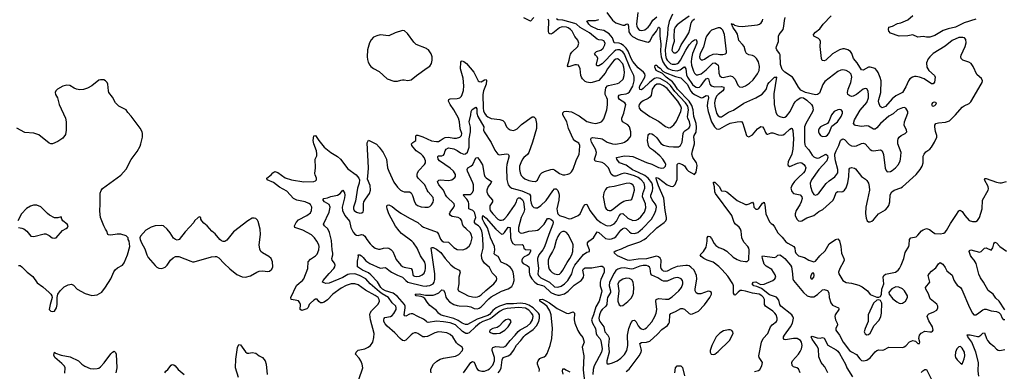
# Model space of a CAD drawing. Header units: inches. Extents: x 1771504 to 1971212, y 471788 to 643615.
# Tile 333 of 587: x 1835224 to 1846762, y 591908 to 596024. Entities that reach past the tile are written whole.
import ezdxf

# ---------------------------------------------------------------- set-up
doc = ezdxf.new("R2010")
doc.units = ezdxf.units.IN
doc.header["$MEASUREMENT"] = 0
doc.layers.add('B8539', color=7, linetype='Continuous')
doc.layers.add('B8549', color=7, linetype='Continuous')

msp = doc.modelspace()

# ---------------------------------------------------------------- linework, layer by layer
at = {"layer": 'B8539', "color": 5}
for points, elevation in [([(1840000, 595679), (1839990, 595686), (1839870, 595733), (1839841, 595761), (1839770, 595864), (1839734, 595894), (1839710, 595899), (1839625, 595870), (1839550, 595836), (1839450, 595845), (1839410, 595837), (1839370, 595818), (1839344, 595790), (1839325, 595755), (1839301, 595670), (1839297, 595590), (1839300, 595560), (1839308, 595528), (1839327, 595490), (1839338, 595478), (1839370, 595451), (1839437, 595417), (1839530, 595331), (1839610, 595303), (1839650, 595303), (1839690, 595317), (1839710, 595319), (1839730, 595320), (1839772, 595312), (1839810, 595320), (1839873, 595370), (1840000, 595461)], 520), ([(1835210, 593146), (1835230, 593145), (1835250, 593132), (1835310, 593070), (1835377, 593017), (1835430, 592943), (1835495, 592895), (1835571, 592830), (1835588, 592810), (1835601, 592790), (1835604, 592770), (1835580, 592690), (1835571, 592630), (1835587, 592610), (1835610, 592607), (1835630, 592611), (1835656, 592650), (1835661, 592690), (1835661, 592770), (1835672, 592810), (1835700, 592850), (1835745, 592895), (1835790, 592920), (1835830, 592927), (1835855, 592915), (1835896, 592870), (1835990, 592817), (1836070, 592795), (1836130, 592805), (1836185, 592835), (1836229, 592891), (1836290, 592990), (1836327, 593073), (1836344, 593096), (1836370, 593121), (1836430, 593151), (1836450, 593176), (1836487, 593270), (1836516, 593370), (1836505, 593430), (1836494, 593450), (1836494, 593470), (1836470, 593494), (1836410, 593515), (1836366, 593514), (1836290, 593503), (1836265, 593505), (1836258, 593510), (1836245, 593550), (1836230, 593570), (1836210, 593609), (1836170, 593710), (1836162, 593782), (1836168, 593870), (1836168, 593992), (1836177, 594023), (1836193, 594047), (1836410, 594205), (1836470, 594273), (1836532, 594388), (1836599, 594481), (1836635, 594545), (1836645, 594570), (1836662, 594650), (1836664, 594690), (1836660, 594710), (1836634, 594754), (1836530, 594893), (1836490, 594937), (1836470, 594970), (1836386, 595010), (1836345, 595050), (1836310, 595117), (1836269, 595170), (1836263, 595190), (1836256, 595270), (1836249, 595289), (1836230, 595309), (1836210, 595319), (1836190, 595322), (1836170, 595322), (1836150, 595315), (1836071, 595250), (1836018, 595222), (1835970, 595207), (1835930, 595203), (1835890, 595210), (1835861, 595221), (1835810, 595254), (1835777, 595257), (1835730, 595247), (1835668, 595210), (1835646, 595190), (1835639, 595170), (1835643, 595150), (1835667, 595110), (1835688, 595030), (1835762, 594870), (1835770, 594830), (1835770, 594730), (1835761, 594679), (1835730, 594637), (1835670, 594598), (1835610, 594569), (1835590, 594569), (1835570, 594579), (1835450, 594678), (1835390, 594696), (1835283, 594703), (1835190, 594756)], 520), ([(1839200, 591810), (1839245, 591950), (1839239, 591990), (1839222, 592030), (1839202, 592062), (1839159, 592110), (1839165, 592130), (1839190, 592154), (1839268, 592172), (1839309, 592191), (1839335, 592210), (1839361, 592250), (1839375, 592305), (1839376, 592350), (1839335, 592510), (1839328, 592572), (1839331, 592590), (1839345, 592615), (1839426, 592694), (1839441, 592730), (1839438, 592750), (1839423, 592770), (1839390, 592797), (1839278, 592858), (1839190, 592919), (1839150, 592931), (1839110, 592930), (1839050, 592912), (1838990, 592883), (1838895, 592810), (1838830, 592746), (1838790, 592719), (1838770, 592711), (1838750, 592711), (1838730, 592726), (1838710, 592752), (1838690, 592753), (1838670, 592742), (1838630, 592706), (1838618, 592690), (1838604, 592656), (1838590, 592641), (1838530, 592619), (1838512, 592630), (1838514, 592690), (1838508, 592710), (1838500, 592720), (1838491, 592731), (1838470, 592737), (1838410, 592747), (1838405, 592750), (1838400, 592770), (1838468, 592912), (1838499, 592941), (1838537, 592970), (1838553, 592990), (1838599, 593110), (1838605, 593190), (1838630, 593220), (1838690, 593258), (1838710, 593281), (1838728, 593330), (1838732, 593370), (1838728, 593390), (1838707, 593430), (1838680, 593470), (1838644, 593504), (1838542, 593562), (1838450, 593590), (1838446, 593610), (1838464, 593650), (1838490, 593681), (1838587, 593733), (1838630, 593763), (1838645, 593790), (1838646, 593830), (1838630, 593861), (1838613, 593873), (1838570, 593890), (1838470, 593912), (1838433, 593930), (1838355, 594015), (1838270, 594063), (1838198, 594118), (1838123, 594150), (1838120, 594170), (1838172, 594208), (1838190, 594233), (1838214, 594246), (1838250, 594237), (1838334, 594174), (1838409, 594149), (1838554, 594126), (1838670, 594129), (1838690, 594136), (1838702, 594150), (1838701, 594170), (1838686, 594206), (1838684, 594224), (1838691, 594290), (1838685, 594390), (1838704, 594430), (1838707, 594453), (1838701, 594490), (1838670, 594570), (1838662, 594610), (1838670, 594666), (1838690, 594670), (1838729, 594610), (1838792, 594532), (1838870, 594470), (1838950, 594424), (1838984, 594390), (1839070, 594278), (1839167, 594207), (1839198, 594170), (1839206, 594150), (1839203, 594110), (1839183, 594050), (1839159, 593901), (1839135, 593830), (1839135, 593810), (1839144, 593790), (1839170, 593770), (1839210, 593761), (1839235, 593765), (1839247, 593773), (1839252, 593790), (1839253, 593867), (1839258, 593890), (1839276, 593924), (1839325, 593990), (1839336, 594030), (1839330, 594084), (1839298, 594158), (1839309, 594231), (1839310, 594290), (1839296, 594584), (1839310, 594615), (1839405, 594565), (1839438, 594530), (1839482, 594470), (1839521, 594390), (1839535, 594290), (1839548, 594250), (1839610, 594124), (1839650, 594065), (1839688, 594028), (1839710, 594015), (1839730, 594010), (1839790, 594010), (1839810, 593998), (1839827, 593967), (1839852, 593890), (1839866, 593866), (1839885, 593850), (1839930, 593835), (1839970, 593828), (1840000, 593829)], 480), ([(1840000, 594028), (1839971, 594090), (1839892, 594170), (1839883, 594190), (1839881, 594210), (1839887, 594230), (1839903, 594257), (1839968, 594330), (1839979, 594350), (1839979, 594370), (1839963, 594410), (1839949, 594430), (1839930, 594448), (1839870, 594490), (1839820, 594550), (1839817, 594570), (1839830, 594586), (1839865, 594610), (1839865, 594655), (1839870, 594672), (1839890, 594672), (1839950, 594653), (1840000, 594630)], 480), ([(1840000, 592316), (1839970, 592310), (1839950, 592313), (1839890, 592352), (1839870, 592358), (1839850, 592357), (1839830, 592350), (1839810, 592334), (1839750, 592273), (1839730, 592264), (1839710, 592268), (1839682, 592290), (1839620, 592360), (1839530, 592435), (1839505, 592465), (1839493, 592490), (1839490, 592511), (1839494, 592526), (1839503, 592537), (1839570, 592550), (1839590, 592562), (1839610, 592583), (1839635, 592630), (1839637, 592650), (1839631, 592670), (1839588, 592708), (1839546, 592770), (1839470, 592816), (1839440, 592840), (1839332, 592932), (1839282, 592990), (1839205, 593030), (1839150, 593049), (1839090, 593046), (1839070, 593040), (1839010, 593007), (1838850, 592940), (1838810, 592935), (1838772, 592950), (1838780, 592970), (1838850, 593054), (1838906, 593110), (1838918, 593130), (1838920, 593150), (1838914, 593174), (1838887, 593210), (1838880, 593230), (1838895, 593270), (1838895, 593290), (1838884, 593330), (1838878, 593438), (1838854, 593534), (1838834, 593574), (1838796, 593610), (1838785, 593630), (1838850, 593771), (1838862, 593830), (1838850, 593860), (1838795, 593890), (1838780, 593910), (1838781, 593919), (1838788, 593930), (1838830, 593939), (1838870, 593956), (1838950, 593970), (1838978, 593990), (1839010, 594027), (1839030, 593999), (1839034, 593970), (1839030, 593939), (1839002, 593830), (1839008, 593792), (1839033, 593730), (1839087, 593667), (1839105, 593590), (1839130, 593538), (1839150, 593513), (1839170, 593501), (1839190, 593496), (1839230, 593508), (1839250, 593507), (1839270, 593490), (1839292, 593450), (1839330, 593399), (1839355, 593375), (1839391, 593351), (1839430, 593337), (1839450, 593337), (1839489, 593351), (1839530, 593354), (1839550, 593348), (1839574, 593334), (1839597, 593310), (1839637, 593217), (1839690, 593152), (1839710, 593135), (1839730, 593126), (1839810, 593110), (1839824, 593090), (1839830, 593043), (1839836, 593030), (1839850, 593021), (1839870, 593017), (1839910, 593023), (1839941, 593039), (1839962, 593058), (1839974, 593086), (1839978, 593110), (1839978, 593150), (1839970, 593187), (1839921, 593261), (1839882, 593350), (1839837, 593410), (1839819, 593430), (1839700, 593520), (1839670, 593552), (1839628, 593608), (1839549, 593750), (1839530, 593810), (1839526, 593834), (1839530, 593851), (1839550, 593855), (1839590, 593836), (1839637, 593797), (1839690, 593760), (1839790, 593700), (1839890, 593651), (1839933, 593610), (1839955, 593595), (1840000, 593578)], 460), ([(1835211, 593591), (1835250, 593584), (1835274, 593574), (1835308, 593548), (1835354, 593490), (1835390, 593487), (1835510, 593518), (1835530, 593518), (1835570, 593496), (1835605, 593470), (1835630, 593465), (1835650, 593471), (1835724, 593556), (1835770, 593578), (1835784, 593590), (1835792, 593610), (1835779, 593630), (1835729, 593670), (1835717, 593690), (1835710, 593718), (1835670, 593704), (1835630, 593704), (1835575, 593735), (1835550, 593754), (1835472, 593832), (1835426, 593854), (1835386, 593854), (1835350, 593842), (1835305, 593815), (1835246, 593750), (1835201, 593670)], 540), ([(1840000, 592485), (1839990, 592490), (1839957, 592517), (1839890, 592551), (1839830, 592579), (1839810, 592582), (1839790, 592576), (1839750, 592554), (1839737, 592557), (1839728, 592568), (1839740, 592650), (1839740, 592670), (1839735, 592690), (1839650, 592784), (1839601, 592821), (1839510, 592850), (1839476, 592870), (1839456, 592890), (1839416, 592956), (1839339, 593039), (1839310, 593059), (1839240, 593090), (1839182, 593130), (1839184, 593196), (1839193, 593253), (1839190, 593270), (1839210, 593272), (1839230, 593258), (1839250, 593242), (1839282, 593202), (1839328, 593168), (1839450, 593114), (1839510, 593123), (1839548, 593090), (1839581, 593070), (1839650, 593034), (1839710, 593010), (1839749, 592970), (1839773, 592953), (1839950, 592909), (1839990, 592905), (1840000, 592907)], 440), ([(1840000, 592718), (1839970, 592760), (1839950, 592775), (1839930, 592784), (1839869, 592790), (1839859, 592810), (1839906, 592814), (1839981, 592801), (1840000, 592801)], 420), ([(1837786, 591834), (1837754, 591950), (1837758, 592050), (1837775, 592185), (1837790, 592223), (1837810, 592217), (1837870, 592137), (1837890, 592122), (1837910, 592121), (1837950, 592129), (1837990, 592120), (1838030, 592090), (1838070, 592070), (1838100, 592030), (1838113, 591990), (1838125, 591870)], 480), ([(1835754, 591886), (1835757, 591950), (1835749, 591969), (1835719, 591999), (1835634, 592070), (1835625, 592095), (1835630, 592130), (1835642, 592122), (1835710, 592096), (1835817, 592077), (1835912, 592032), (1835952, 591992), (1835987, 591967), (1836050, 591941), (1836090, 591936), (1836130, 591940), (1836150, 591946), (1836170, 591959), (1836213, 592007), (1836290, 592113), (1836310, 592133), (1836330, 592142), (1836347, 592127), (1836353, 592110), (1836361, 591950), (1836351, 591890)], 480), ([(1836926, 591890), (1836938, 591910), (1836961, 591930), (1837000, 591980), (1837010, 591988), (1837030, 591983), (1837047, 591970), (1837079, 591930), (1837150, 591871)], 480)]:
    msp.add_lwpolyline(points, dxfattribs=dict(at, elevation=elevation))
at = {"layer": 'B8539', "color": 5, "elevation": 520}
msp.add_lwpolyline([(1837330, 593718), (1837314, 593710), (1837272, 593670), (1837265, 593650), (1837161, 593539), (1837091, 593450), (1837070, 593442), (1837050, 593449), (1837027, 593467), (1836986, 593530), (1836953, 593570), (1836910, 593609), (1836890, 593616), (1836810, 593612), (1836763, 593597), (1836701, 593559), (1836638, 593490), (1836631, 593470), (1836636, 593450), (1836651, 593410), (1836690, 593342), (1836713, 593270), (1836730, 593242), (1836810, 593146), (1836830, 593126), (1836854, 593114), (1836890, 593111), (1836930, 593127), (1836953, 593150), (1836992, 593208), (1837023, 593237), (1837050, 593251), (1837090, 593251), (1837230, 593197), (1837250, 593190), (1837270, 593190), (1837470, 593247), (1837513, 593253), (1837530, 593250), (1837556, 593236), (1837619, 593170), (1837687, 593107), (1837770, 593040), (1837830, 593012), (1837870, 593010), (1837930, 593024), (1838003, 593070), (1838030, 593080), (1838070, 593085), (1838130, 593078), (1838150, 593082), (1838177, 593103), (1838191, 593130), (1838188, 593190), (1838169, 593229), (1838143, 593250), (1838070, 593293), (1838051, 593311), (1838038, 593338), (1838031, 593390), (1838047, 593510), (1838042, 593570), (1838020, 593660), (1838010, 593678), (1837990, 593697), (1837970, 593702), (1837950, 593699), (1837899, 593670), (1837730, 593541), (1837650, 593442), (1837629, 593429), (1837610, 593427), (1837590, 593435), (1837570, 593449), (1837516, 593516), (1837477, 593550), (1837421, 593610), (1837381, 593641), (1837358, 593670), (1837348, 593690), (1837346, 593710)], close=True, dxfattribs=at)
at = {"layer": 'B8549', "color": 5}
for points, elevation in [([(1842104, 596110), (1842170, 596019), (1842210, 595986), (1842290, 595959), (1842310, 595960), (1842330, 595971), (1842350, 595974), (1842358, 595950), (1842364, 595884), (1842383, 595850), (1842406, 595826), (1842470, 595791), (1842570, 595764), (1842590, 595763), (1842610, 595773), (1842638, 595830), (1842686, 595890), (1842710, 595935), (1842715, 595935), (1842724, 595924), (1842726, 595834), (1842737, 595737), (1842732, 595650), (1842740, 595590), (1842759, 595530), (1842787, 595487), (1842810, 595462), (1842830, 595448), (1842870, 595434), (1842930, 595426), (1842963, 595437), (1843010, 595474), (1843013, 595473), (1843030, 595448), (1843039, 595379), (1843048, 595350), (1843110, 595265), (1843130, 595245), (1843150, 595233), (1843170, 595230), (1843190, 595236), (1843210, 595254), (1843250, 595310), (1843270, 595330), (1843290, 595338), (1843296, 595330), (1843311, 595271), (1843329, 595249), (1843370, 595239), (1843450, 595242), (1843475, 595235), (1843475, 595210), (1843463, 595190), (1843410, 595149), (1843390, 595128), (1843374, 595090), (1843365, 595050), (1843370, 595010), (1843391, 594931), (1843410, 594898), (1843430, 594886), (1843450, 594887), (1843530, 594941), (1843590, 594964), (1843710, 595047), (1843850, 595111), (1843926, 595154), (1843973, 595207), (1843992, 595268), (1844007, 595290), (1844071, 595351), (1844089, 595351), (1844090, 595354), (1844091, 595351), (1844063, 595157), (1844066, 595030), (1844083, 594943), (1844095, 594915), (1844110, 594901), (1844130, 594889), (1844170, 594879), (1844190, 594882), (1844210, 594894), (1844253, 594950), (1844290, 595030), (1844310, 595062), (1844330, 595083), (1844370, 595109), (1844390, 595115), (1844410, 595109), (1844450, 595081), (1844502, 595030), (1844514, 595010), (1844521, 594970), (1844515, 594945), (1844435, 594810), (1844419, 594770), (1844419, 594590), (1844424, 594564), (1844430, 594549), (1844470, 594500), (1844510, 594440), (1844530, 594419), (1844546, 594410), (1844570, 594404), (1844592, 594408), (1844670, 594450), (1844690, 594436), (1844696, 594410), (1844682, 594370), (1844590, 594272), (1844504, 594150), (1844494, 594130), (1844489, 594110), (1844492, 594070), (1844510, 594010), (1844530, 593979), (1844550, 593970), (1844570, 593976), (1844590, 593992), (1844673, 594107), (1844710, 594139), (1844776, 594184), (1844810, 594230), (1844812, 594270), (1844784, 594370), (1844777, 594430), (1844778, 594450), (1844792, 594488), (1844823, 594550), (1844844, 594610), (1844850, 594619), (1844870, 594628), (1844890, 594620), (1844943, 594563), (1844970, 594546), (1845010, 594542), (1845032, 594548), (1845090, 594576), (1845110, 594578), (1845130, 594569), (1845190, 594505), (1845210, 594492), (1845230, 594489), (1845310, 594499), (1845330, 594490), (1845346, 594446), (1845367, 594287), (1845377, 594257), (1845390, 594242), (1845427, 594247), (1845450, 594260), (1845488, 594290), (1845522, 594330), (1845542, 594370), (1845547, 594390), (1845552, 594468), (1845515, 594570), (1845513, 594610), (1845518, 594630), (1845530, 594650), (1845552, 594668), (1845602, 594690), (1845619, 594710), (1845615, 594730), (1845588, 594790), (1845592, 594830), (1845630, 594930), (1845630, 594950), (1845610, 594989), (1845590, 594995), (1845570, 594992), (1845510, 594967), (1845458, 594922), (1845410, 594894), (1845310, 594810), (1845270, 594759), (1845250, 594744), (1845230, 594742), (1845170, 594778), (1845150, 594781), (1845090, 594774), (1845024, 594784), (1845010, 594790), (1844995, 594810), (1845005, 594850), (1845075, 594965), (1845150, 595055), (1845170, 595110), (1845170, 595150), (1845165, 595185), (1845155, 595210), (1845150, 595215), (1845130, 595219), (1845110, 595211), (1845032, 595148), (1844991, 595129), (1844970, 595126), (1844951, 595131), (1844930, 595150), (1844925, 595170), (1844931, 595210), (1844964, 595290), (1844977, 595350), (1844967, 595387), (1844946, 595410), (1844910, 595429), (1844870, 595437), (1844846, 595434), (1844810, 595416), (1844661, 595299), (1844635, 595265), (1844595, 595165), (1844573, 595147), (1844550, 595143), (1844432, 595172), (1844379, 595199), (1844350, 595233), (1844309, 595309), (1844280, 595350), (1844189, 595410), (1844161, 595441), (1844141, 595501), (1844134, 595614), (1844129, 595630), (1844095, 595670), (1844090, 595690), (1844093, 595710), (1844116, 595770), (1844116, 595830), (1844123, 595850), (1844171, 595910), (1844180, 595950), (1844185, 596015), (1844195, 596050)], 440), ([(1842468, 596108), (1842453, 595973), (1842456, 595950), (1842463, 595930), (1842478, 595910), (1842490, 595901), (1842516, 595896), (1842550, 595904), (1842590, 595935), (1842610, 595959), (1842643, 596017), (1842690, 596056)], 460), ([(1842873, 596090), (1842836, 596004), (1842820, 595930), (1842814, 595850), (1842787, 595670), (1842790, 595610), (1842801, 595570), (1842812, 595550), (1842850, 595512), (1842870, 595504), (1842910, 595502), (1842932, 595510), (1842950, 595524), (1842968, 595552), (1843030, 595669), (1843070, 595729), (1843110, 595773), (1843130, 595789), (1843150, 595794), (1843160, 595770), (1843159, 595750), (1843110, 595630), (1843096, 595570), (1843093, 595530), (1843098, 595490), (1843120, 595420), (1843130, 595398), (1843150, 595380), (1843170, 595377), (1843210, 595392), (1843270, 595438), (1843346, 595514), (1843370, 595519), (1843390, 595509), (1843408, 595490), (1843413, 595470), (1843418, 595398), (1843430, 595368), (1843450, 595351), (1843469, 595349), (1843550, 595365), (1843578, 595358), (1843609, 595329), (1843638, 595258), (1843658, 595238), (1843690, 595235), (1843730, 595250), (1843778, 595282), (1843819, 595321), (1843871, 595390), (1843890, 595430), (1843895, 595475), (1843883, 595530), (1843860, 595570), (1843834, 595594), (1843810, 595605), (1843770, 595613), (1843743, 595630), (1843731, 595651), (1843712, 595712), (1843695, 595735), (1843650, 595781), (1843635, 595855), (1843613, 595893), (1843586, 595930), (1843566, 595974), (1843570, 595979), (1843573, 595973), (1843590, 595970), (1843601, 595961), (1843648, 595948), (1843690, 595944), (1843870, 595965), (1843892, 595970), (1843914, 595986), (1843930, 596010), (1843934, 596030)], 460), ([(1840000, 593578), (1840115, 593535), (1840133, 593513), (1840154, 593454), (1840170, 593435), (1840190, 593424), (1840250, 593418), (1840310, 593358), (1840330, 593344), (1840350, 593335), (1840410, 593330), (1840430, 593333), (1840456, 593344), (1840490, 593372), (1840511, 593409), (1840525, 593470), (1840515, 593510), (1840505, 593530), (1840454, 593574), (1840425, 593605), (1840414, 593630), (1840404, 593670), (1840391, 593691), (1840361, 593710), (1840290, 593722), (1840271, 593731), (1840262, 593750), (1840268, 593770), (1840313, 593830), (1840320, 593850), (1840317, 593870), (1840230, 593950), (1840214, 593974), (1840190, 594030), (1840134, 594090), (1840123, 594117), (1840121, 594130), (1840134, 594146), (1840151, 594149), (1840250, 594141), (1840289, 594151), (1840322, 594178), (1840330, 594190), (1840330, 594210), (1840309, 594250), (1840270, 594287), (1840142, 594370), (1840129, 594390), (1840122, 594418), (1840129, 594431), (1840170, 594432), (1840190, 594437), (1840200, 594450), (1840211, 594490), (1840223, 594510), (1840250, 594523), (1840312, 594512), (1840351, 594491), (1840390, 594464), (1840427, 594450), (1840450, 594454), (1840470, 594474), (1840490, 594530), (1840492, 594630), (1840507, 594710), (1840506, 594766), (1840493, 594830), (1840511, 594910), (1840513, 594950), (1840527, 594973), (1840570, 595002), (1840580, 594980), (1840581, 594930), (1840593, 594890), (1840664, 594770), (1840661, 594730), (1840666, 594710), (1840747, 594587), (1840790, 594498), (1840827, 594450), (1840842, 594442), (1840930, 594453), (1840949, 594449), (1840956, 594436), (1840959, 594430), (1840931, 594329), (1840927, 594290), (1840932, 594152), (1840949, 594089), (1840966, 594066), (1840990, 594050), (1841110, 594021), (1841200, 593980), (1841210, 593964), (1841210, 593910), (1841218, 593878), (1841230, 593846), (1841250, 593826), (1841270, 593820), (1841290, 593823), (1841330, 593848), (1841392, 593908), (1841470, 594021), (1841490, 594043), (1841510, 594045), (1841530, 594025), (1841543, 593990), (1841544, 593970), (1841542, 593910), (1841519, 593810), (1841525, 593765), (1841532, 593750), (1841550, 593733), (1841614, 593714), (1841650, 593696), (1841670, 593693), (1841690, 593696), (1841770, 593733), (1841790, 593751), (1841830, 593839), (1841850, 593862), (1841870, 593864), (1841906, 593790), (1841983, 593690), (1842036, 593650), (1842090, 593617), (1842110, 593609), (1842150, 593613), (1842190, 593636), (1842216, 593664), (1842250, 593727), (1842270, 593752), (1842290, 593756), (1842350, 593702), (1842410, 593675), (1842450, 593678), (1842470, 593688), (1842503, 593717), (1842544, 593770), (1842560, 593820), (1842557, 593870), (1842523, 593950), (1842527, 593990), (1842548, 594050), (1842550, 594070), (1842540, 594110), (1842506, 594150), (1842470, 594178), (1842430, 594197), (1842350, 594220), (1842310, 594227), (1842280, 594220), (1842210, 594192), (1842190, 594191), (1842177, 594197), (1842157, 594217), (1842123, 594290), (1842078, 594338), (1842050, 594353), (1841966, 594366), (1841960, 594390), (1841981, 594450), (1841982, 594470), (1841970, 594510), (1841924, 594590), (1841917, 594623), (1841922, 594638), (1841936, 594644), (1842030, 594635), (1842050, 594628), (1842110, 594590), (1842170, 594570), (1842210, 594567), (1842290, 594581), (1842310, 594590), (1842350, 594616), (1842377, 594650), (1842384, 594670), (1842385, 594710), (1842369, 594770), (1842350, 594795), (1842289, 594829), (1842279, 594850), (1842280, 594870), (1842303, 594930), (1842326, 595030), (1842315, 595050), (1842254, 595090), (1842241, 595110), (1842240, 595130), (1842250, 595142), (1842271, 595149), (1842330, 595157), (1842350, 595164), (1842370, 595181), (1842410, 595245), (1842424, 595310), (1842424, 595350), (1842419, 595370), (1842377, 595457), (1842310, 595622), (1842290, 595647), (1842253, 595670), (1842230, 595673), (1842210, 595667), (1842190, 595653), (1842050, 595507), (1842010, 595483), (1841990, 595485), (1841985, 595490), (1841985, 595505), (1841998, 595570), (1841991, 595591), (1841971, 595610), (1841960, 595630), (1841984, 595650), (1842033, 595667), (1842063, 595690), (1842082, 595730), (1842083, 595750), (1842070, 595776), (1842050, 595785), (1842010, 595789), (1841990, 595796), (1841900, 595870), (1841793, 595933), (1841750, 595970), (1841730, 595981), (1841590, 596019), (1841530, 596023), (1841515, 596035)], 460), ([(1840000, 594630), (1840050, 594607), (1840110, 594598), (1840130, 594600), (1840150, 594609), (1840185, 594635), (1840210, 594644), (1840250, 594647), (1840310, 594637), (1840341, 594639), (1840382, 594650), (1840401, 594670), (1840404, 594690), (1840386, 594746), (1840377, 594830), (1840366, 594870), (1840313, 594970), (1840268, 595030), (1840250, 595070), (1840252, 595090), (1840270, 595098), (1840350, 595101), (1840383, 595110), (1840402, 595130), (1840411, 595149), (1840424, 595196), (1840430, 595250), (1840421, 595341), (1840391, 595450), (1840394, 595526), (1840401, 595539), (1840410, 595543), (1840430, 595535), (1840461, 595510), (1840544, 595410), (1840596, 595310), (1840610, 595300), (1840630, 595298), (1840653, 595307), (1840670, 595320), (1840690, 595323), (1840694, 595314), (1840692, 595270), (1840660, 595190), (1840651, 595150), (1840654, 594990), (1840659, 594959), (1840671, 594931), (1840690, 594904), (1840710, 594886), (1840750, 594866), (1840850, 594856), (1840884, 594844), (1840905, 594825), (1840930, 594770), (1840949, 594749), (1840970, 594735), (1841010, 594728), (1841030, 594733), (1841053, 594747), (1841104, 594796), (1841230, 594888), (1841250, 594887), (1841268, 594868), (1841279, 594810), (1841280, 594750), (1841233, 594590), (1841189, 594471), (1841173, 594447), (1841133, 594410), (1841118, 594390), (1841097, 594350), (1841082, 594310), (1841081, 594270), (1841089, 594230), (1841102, 594202), (1841119, 594179), (1841142, 594162), (1841190, 594143), (1841230, 594132), (1841270, 594128), (1841293, 594147), (1841324, 594210), (1841342, 594230), (1841373, 594247), (1841450, 594272), (1841470, 594274), (1841490, 594268), (1841550, 594225), (1841590, 594208), (1841613, 594207), (1841646, 594214), (1841670, 594224), (1841690, 594242), (1841710, 594276), (1841744, 594376), (1841779, 594450), (1841786, 594490), (1841789, 594550), (1841777, 594577), (1841730, 594607), (1841711, 594631), (1841654, 594750), (1841634, 594830), (1841590, 594910), (1841587, 594933), (1841604, 594950), (1841626, 594954), (1841690, 594945), (1841780, 594900), (1841870, 594833), (1841930, 594815), (1841970, 594809), (1841990, 594812), (1842030, 594824), (1842046, 594834), (1842070, 594864), (1842082, 594898), (1842103, 594970), (1842111, 595029), (1842111, 595091), (1842106, 595110), (1842086, 595150), (1842083, 595170), (1842092, 595228), (1842112, 595248), (1842125, 595255), (1842230, 595276), (1842250, 595286), (1842294, 595326), (1842309, 595370), (1842311, 595409), (1842302, 595470), (1842290, 595507), (1842250, 595554), (1842230, 595565), (1842210, 595563), (1842190, 595550), (1842170, 595528), (1842113, 595450), (1842083, 595397), (1842010, 595312), (1841932, 595288), (1841910, 595285), (1841871, 595291), (1841850, 595302), (1841820, 595330), (1841807, 595350), (1841800, 595370), (1841792, 595450), (1841771, 595491), (1841750, 595497), (1841730, 595496), (1841670, 595475), (1841652, 595472), (1841644, 595484), (1841664, 595550), (1841669, 595590), (1841679, 595621), (1841695, 595645), (1841764, 595710), (1841775, 595750), (1841765, 595785), (1841730, 595828), (1841697, 595890), (1841680, 595910), (1841650, 595929), (1841630, 595935), (1841590, 595939), (1841570, 595936), (1841550, 595929), (1841470, 595866), (1841450, 595855), (1841437, 595857), (1841426, 595866), (1841419, 595890), (1841423, 596010), (1841416, 596030)], 480), ([(1840000, 592907), (1840030, 592914), (1840068, 592932), (1840080, 592950), (1840090, 592984), (1840090, 593050), (1840044, 593350), (1840050, 593359), (1840070, 593357), (1840110, 593337), (1840160, 593300), (1840210, 593230), (1840276, 593156), (1840319, 593119), (1840372, 593092), (1840381, 593081), (1840386, 593070), (1840369, 593010), (1840369, 592930), (1840359, 592870), (1840368, 592848), (1840430, 592819), (1840478, 592790), (1840530, 592778), (1840570, 592775), (1840590, 592779), (1840610, 592787), (1840630, 592803), (1840686, 592854), (1840779, 592930), (1840810, 592970), (1840816, 592990), (1840810, 593010), (1840762, 593062), (1840730, 593123), (1840670, 593175), (1840648, 593208), (1840641, 593230), (1840637, 593270), (1840654, 593350), (1840657, 593390), (1840648, 593510), (1840641, 593550), (1840621, 593590), (1840601, 593610), (1840569, 593630), (1840552, 593650), (1840554, 593670), (1840568, 593710), (1840558, 593758), (1840550, 593775), (1840533, 593790), (1840487, 593810), (1840489, 593870), (1840483, 593890), (1840462, 593922), (1840419, 593970), (1840430, 593978), (1840503, 593977), (1840516, 593984), (1840530, 594000), (1840540, 594030), (1840541, 594090), (1840534, 594114), (1840470, 594250), (1840468, 594272), (1840475, 594290), (1840512, 594308), (1840533, 594327), (1840570, 594405), (1840590, 594410), (1840610, 594387), (1840646, 594326), (1840666, 594210), (1840674, 594190), (1840690, 594171), (1840754, 594130), (1840746, 594110), (1840713, 594070), (1840698, 594030), (1840697, 594010), (1840714, 593970), (1840764, 593910), (1840763, 593890), (1840735, 593845), (1840733, 593810), (1840739, 593790), (1840767, 593750), (1840828, 593690), (1840850, 593678), (1840870, 593676), (1840890, 593682), (1840910, 593696), (1840941, 593730), (1841024, 593850), (1841044, 593890), (1841055, 593925), (1841070, 593937), (1841090, 593938), (1841116, 593916), (1841129, 593890), (1841139, 593801), (1841132, 593770), (1841100, 593710), (1841069, 593590), (1841070, 593550), (1841089, 593529), (1841110, 593525), (1841127, 593527), (1841190, 593548), (1841270, 593555), (1841290, 593561), (1841310, 593572), (1841371, 593630), (1841410, 593695), (1841430, 593697), (1841450, 593688), (1841471, 593670), (1841477, 593650), (1841472, 593630), (1841423, 593510), (1841374, 593366), (1841353, 593330), (1841307, 593270), (1841292, 593230), (1841290, 593210), (1841304, 593110), (1841296, 593050), (1841305, 593030), (1841330, 593004), (1841431, 592951), (1841490, 592898), (1841530, 592891), (1841570, 592904), (1841608, 592932), (1841648, 592972), (1841696, 593050), (1841709, 593110), (1841730, 593150), (1841830, 593275), (1841870, 593302), (1841902, 593310), (1841901, 593330), (1841879, 593390), (1841879, 593410), (1841893, 593430), (1841948, 593472), (1841990, 593540), (1842010, 593534), (1842090, 593463), (1842130, 593455), (1842160, 593460), (1842190, 593469), (1842210, 593484), (1842270, 593560), (1842290, 593579), (1842310, 593586), (1842330, 593579), (1842370, 593539), (1842390, 593526), (1842430, 593523), (1842466, 593534), (1842522, 593578), (1842629, 593690), (1842664, 593750), (1842678, 593790), (1842685, 593830), (1842681, 593850), (1842671, 593870), (1842636, 593916), (1842619, 593950), (1842620, 593970), (1842639, 594021), (1842644, 594050), (1842640, 594090), (1842630, 594115), (1842590, 594167), (1842550, 594201), (1842477, 594237), (1842405, 594265), (1842330, 594320), (1842254, 594350), (1842220, 594390), (1842219, 594410), (1842310, 594429), (1842370, 594428), (1842410, 594422), (1842570, 594353), (1842630, 594334), (1842710, 594295), (1842750, 594286), (1842772, 594290), (1842792, 594308), (1842794, 594330), (1842788, 594350), (1842762, 594390), (1842724, 594430), (1842650, 594493), (1842616, 594516), (1842601, 594530), (1842591, 594550), (1842581, 594610), (1842587, 594673), (1842595, 594685), (1842610, 594692), (1842630, 594688), (1842650, 594677), (1842690, 594641), (1842736, 594576), (1842770, 594556), (1842830, 594540), (1842886, 594534), (1842943, 594537), (1842968, 594550), (1842989, 594591), (1842999, 594690), (1843005, 594710), (1843017, 594723), (1843066, 594754), (1843077, 594770), (1843082, 594790), (1843075, 594830), (1843052, 594870), (1843048, 594888), (1843061, 594970), (1843054, 595010), (1843028, 595050), (1842902, 595182), (1842850, 595255), (1842810, 595287), (1842730, 595336), (1842690, 595343), (1842664, 595336), (1842607, 595293), (1842530, 595217), (1842510, 595203), (1842490, 595208), (1842488, 595230), (1842493, 595250), (1842548, 595350), (1842553, 595370), (1842549, 595390), (1842533, 595410), (1842470, 595461), (1842410, 595536), (1842389, 595570), (1842355, 595655), (1842331, 595691), (1842301, 595721), (1842270, 595742), (1842250, 595749), (1842190, 595754), (1842170, 595810), (1842130, 595858), (1842070, 595898), (1841997, 595910), (1841916, 595950), (1841893, 595970), (1841870, 596010), (1841885, 596015), (1841970, 596014), (1842010, 596028)], 440), ([(1841249, 596051), (1841210, 596008), (1841130, 596045)], 480), ([(1842330, 591907), (1842366, 591934), (1842483, 592090), (1842506, 592130), (1842510, 592150), (1842507, 592170), (1842490, 592233), (1842510, 592244), (1842570, 592247), (1842610, 592262), (1842698, 592342), (1842750, 592397), (1842815, 592445), (1842832, 592468), (1842837, 592483), (1842844, 592570), (1842854, 592586), (1842910, 592609), (1842970, 592643), (1842990, 592645), (1843015, 592635), (1843070, 592584), (1843090, 592578), (1843110, 592581), (1843177, 592610), (1843250, 592686), (1843312, 592770), (1843330, 592810), (1843330, 592830), (1843310, 592844), (1843290, 592845), (1843206, 592814), (1843170, 592813), (1843150, 592826), (1843140, 592850), (1843139, 592870), (1843159, 592990), (1843156, 593030), (1843127, 593090), (1843090, 593128), (1843070, 593141), (1843050, 593148), (1843030, 593148), (1842930, 593134), (1842870, 593113), (1842810, 593080), (1842790, 593076), (1842770, 593081), (1842755, 593090), (1842740, 593110), (1842737, 593130), (1842740, 593210), (1842730, 593234), (1842709, 593249), (1842690, 593254), (1842672, 593252), (1842570, 593226), (1842470, 593222), (1842370, 593205), (1842345, 593210), (1842230, 593261), (1842196, 593290), (1842192, 593308), (1842210, 593320), (1842277, 593343), (1842350, 593376), (1842490, 593422), (1842543, 593450), (1842570, 593471), (1842690, 593588), (1842776, 593650), (1842795, 593670), (1842803, 593690), (1842804, 593710), (1842787, 593790), (1842773, 593933), (1842710, 594080), (1842685, 594150), (1842681, 594170), (1842684, 594176), (1842710, 594167), (1842810, 594090), (1842850, 594075), (1842870, 594071), (1842886, 594074), (1842907, 594093), (1842927, 594153), (1842930, 594330), (1842940, 594340), (1842950, 594343), (1842990, 594330), (1843013, 594313), (1843042, 594270), (1843063, 594250), (1843130, 594211), (1843150, 594241), (1843161, 594290), (1843162, 594318), (1843154, 594350), (1843111, 594411), (1843100, 594450), (1843107, 594490), (1843133, 594570), (1843133, 594590), (1843122, 594650), (1843128, 594670), (1843151, 594709), (1843155, 594765), (1843150, 594810), (1843125, 594890), (1843115, 594970), (1843099, 595019), (1843069, 595069), (1842931, 595210), (1842901, 595261), (1842875, 595295), (1842801, 595350), (1842756, 595396), (1842683, 595430), (1842666, 595470), (1842670, 595490), (1842690, 595490), (1842698, 595478), (1842730, 595458), (1842762, 595422), (1842787, 595407), (1842910, 595359), (1842970, 595342), (1843046, 595270), (1843088, 595188), (1843106, 595166), (1843130, 595148), (1843210, 595111), (1843230, 595113), (1843270, 595136), (1843293, 595133), (1843295, 595110), (1843284, 595056), (1843280, 595010), (1843290, 594950), (1843331, 594830), (1843365, 594770), (1843390, 594748), (1843410, 594743), (1843430, 594747), (1843510, 594795), (1843550, 594812), (1843630, 594830), (1843673, 594833), (1843688, 594828), (1843699, 594810), (1843708, 594770), (1843743, 594670), (1843750, 594659), (1843770, 594653), (1843810, 594678), (1843870, 594746), (1843910, 594772), (1843930, 594770), (1843945, 594750), (1843962, 594702), (1843970, 594691), (1843984, 594684), (1843990, 594683), (1844030, 594699), (1844050, 594701), (1844117, 594677), (1844150, 594673), (1844170, 594677), (1844190, 594688), (1844250, 594741), (1844270, 594754), (1844275, 594750), (1844285, 594725), (1844293, 594630), (1844285, 594510), (1844272, 594448), (1844230, 594361), (1844226, 594330), (1844230, 594316), (1844250, 594306), (1844337, 594343), (1844370, 594352), (1844390, 594347), (1844414, 594330), (1844429, 594310), (1844435, 594290), (1844425, 594250), (1844410, 594230), (1844346, 594174), (1844304, 594130), (1844275, 594090), (1844261, 594050), (1844271, 594011), (1844290, 593990), (1844370, 593975), (1844389, 593949), (1844392, 593930), (1844383, 593890), (1844365, 593855), (1844322, 593790), (1844310, 593750), (1844312, 593730), (1844330, 593687), (1844350, 593669), (1844370, 593664), (1844390, 593670), (1844450, 593705), (1844530, 593732), (1844590, 593777), (1844637, 593803), (1844753, 593907), (1844767, 593933), (1844790, 594000), (1844810, 594014), (1844850, 594010), (1844870, 594014), (1844890, 594028), (1844910, 594057), (1844930, 594113), (1844942, 594190), (1844946, 594274), (1844953, 594287), (1844970, 594292), (1845005, 594285), (1845017, 594277), (1845088, 594188), (1845136, 594156), (1845150, 594143), (1845170, 594110), (1845179, 594070), (1845181, 594030), (1845160, 593920), (1845138, 593830), (1845136, 593756), (1845142, 593702), (1845156, 593670), (1845170, 593659), (1845190, 593657), (1845210, 593664), (1845230, 593680), (1845287, 593753), (1845370, 593800), (1845395, 593825), (1845408, 593850), (1845419, 593890), (1845426, 593974), (1845446, 594010), (1845473, 594030), (1845550, 594055), (1845570, 594066), (1845730, 594210), (1845776, 594270), (1845798, 594310), (1845811, 594350), (1845813, 594427), (1845822, 594450), (1845843, 594477), (1845890, 594510), (1845909, 594531), (1845944, 594590), (1845970, 594650), (1845972, 594670), (1845957, 594717), (1845948, 594770), (1845950, 594790), (1845961, 594810), (1845990, 594818), (1846075, 594825), (1846119, 594841), (1846190, 594910), (1846270, 595002), (1846290, 595017), (1846350, 595043), (1846370, 595064), (1846493, 595270), (1846504, 595290), (1846507, 595310), (1846497, 595337), (1846470, 595354), (1846442, 595382), (1846398, 595478), (1846373, 595510), (1846346, 595526), (1846275, 595550), (1846257, 595570), (1846254, 595590), (1846258, 595610), (1846303, 595710), (1846315, 595755), (1846312, 595792), (1846296, 595810), (1846276, 595816), (1846230, 595815), (1846150, 595780), (1846070, 595713), (1845930, 595630), (1845888, 595590), (1845870, 595565), (1845850, 595518), (1845854, 595470), (1845877, 595430), (1845945, 595370), (1845952, 595350), (1845946, 595294), (1845930, 595273), (1845910, 595272), (1845822, 595330), (1845770, 595350), (1845730, 595360), (1845710, 595359), (1845688, 595352), (1845657, 595330), (1845640, 595310), (1845610, 595237), (1845570, 595170), (1845490, 595131), (1845450, 595096), (1845370, 595009), (1845330, 594994), (1845307, 595007), (1845292, 595050), (1845289, 595070), (1845292, 595090), (1845317, 595170), (1845320, 595310), (1845309, 595349), (1845285, 595405), (1845270, 595431), (1845250, 595451), (1845190, 595470), (1845170, 595468), (1845110, 595432), (1845090, 595437), (1845038, 595518), (1844996, 595570), (1844974, 595630), (1844960, 595650), (1844930, 595670), (1844890, 595683), (1844870, 595684), (1844830, 595672), (1844750, 595625), (1844670, 595552), (1844650, 595543), (1844627, 595547), (1844619, 595570), (1844604, 595710), (1844610, 595770), (1844602, 595790), (1844585, 595805), (1844530, 595830), (1844528, 595850), (1844550, 595878), (1844602, 595918), (1844638, 595970), (1844734, 596070)], 420), ([(1843070, 596067), (1842990, 596011), (1842930, 595964), (1842904, 595936), (1842894, 595906), (1842889, 595829), (1842892, 595770), (1842873, 595710), (1842868, 595668), (1842872, 595652), (1842890, 595635), (1842910, 595635), (1842930, 595646), (1842950, 595669), (1842975, 595730), (1843031, 595810), (1843064, 595870), (1843078, 595910), (1843093, 595987), (1843107, 596013), (1843130, 596035)], 480), ([(1846430, 596031), (1846290, 595986), (1846190, 595936), (1846103, 595917), (1846044, 595896), (1845950, 595841), (1845890, 595821), (1845850, 595820), (1845810, 595826), (1845750, 595821), (1845690, 595846), (1845630, 595837), (1845530, 595833), (1845430, 595868), (1845410, 595890), (1845404, 595910), (1845410, 595936), (1845451, 595949), (1845510, 595978), (1845550, 595989), (1845630, 596024), (1845690, 596072)], 380), ([(1840000, 595461), (1840030, 595482), (1840050, 595510), (1840059, 595550), (1840056, 595590), (1840044, 595624), (1840015, 595670), (1840000, 595679)], 520), ([(1843834, 591906), (1843881, 591919), (1843899, 591930), (1843922, 591970), (1843927, 592010), (1843890, 592069), (1843886, 592090), (1843917, 592250), (1843937, 592290), (1843992, 592350), (1844023, 592430), (1844040, 592450), (1844091, 592490), (1844100, 592510), (1844101, 592530), (1844087, 592570), (1844073, 592590), (1844050, 592610), (1843964, 592670), (1843953, 592690), (1843953, 592750), (1843942, 592770), (1843922, 592790), (1843891, 592811), (1843810, 592822), (1843730, 592846), (1843686, 592854), (1843668, 592852), (1843645, 592835), (1843610, 592799), (1843602, 592802), (1843590, 592821), (1843590, 592910), (1843582, 592930), (1843521, 593021), (1843457, 593097), (1843416, 593136), (1843350, 593185), (1843282, 593210), (1843242, 593230), (1843210, 593250), (1843198, 593270), (1843236, 593310), (1843270, 593361), (1843280, 593430), (1843280, 593470), (1843290, 593491), (1843310, 593486), (1843330, 593461), (1843363, 593403), (1843382, 593382), (1843417, 593357), (1843470, 593337), (1843510, 593314), (1843585, 593245), (1843630, 593216), (1843670, 593200), (1843730, 593194), (1843750, 593194), (1843768, 593212), (1843772, 593330), (1843767, 593350), (1843755, 593370), (1843714, 593414), (1843695, 593450), (1843688, 593470), (1843677, 593550), (1843670, 593570), (1843654, 593594), (1843611, 593630), (1843596, 593650), (1843569, 593730), (1843379, 593990), (1843371, 594010), (1843367, 594067), (1843354, 594110), (1843356, 594124), (1843370, 594124), (1843390, 594104), (1843420, 594070), (1843450, 594019), (1843490, 594016), (1843510, 594010), (1843630, 593908), (1843730, 593859), (1843750, 593859), (1843773, 593867), (1843810, 593886), (1843822, 593870), (1843828, 593828), (1843850, 593807), (1843870, 593805), (1843885, 593815), (1843930, 593875), (1843950, 593887), (1843957, 593857), (1843969, 593750), (1844010, 593659), (1844030, 593637), (1844050, 593626), (1844070, 593600), (1844108, 593528), (1844159, 593479), (1844204, 593424), (1844227, 593407), (1844296, 593370), (1844308, 593350), (1844312, 593310), (1844321, 593290), (1844350, 593259), (1844420, 593240), (1844470, 593209), (1844530, 593191), (1844550, 593197), (1844602, 593258), (1844662, 593318), (1844710, 593402), (1844783, 593450), (1844810, 593460), (1844830, 593435), (1844848, 593370), (1844855, 593290), (1844883, 593230), (1844884, 593210), (1844878, 593190), (1844835, 593110), (1844821, 593070), (1844823, 593050), (1844833, 593030), (1844870, 592972), (1844910, 592946), (1844970, 592940), (1845056, 592916), (1845096, 592896), (1845160, 592850), (1845190, 592808), (1845270, 592777), (1845290, 592776), (1845310, 592785), (1845325, 592810), (1845329, 592870), (1845350, 592930), (1845342, 593010), (1845349, 593030), (1845370, 593044), (1845486, 593070), (1845517, 593090), (1845535, 593110), (1845555, 593150), (1845584, 593230), (1845601, 593299), (1845643, 593370), (1845649, 593390), (1845651, 593449), (1845667, 593470), (1845730, 593482), (1845750, 593500), (1845790, 593551), (1845810, 593565), (1845850, 593578), (1845887, 593567), (1845919, 593539), (1845950, 593523), (1846010, 593518), (1846054, 593526), (1846070, 593537), (1846084, 593556), (1846130, 593640), (1846196, 593730), (1846230, 593787), (1846247, 593793), (1846270, 593777), (1846300, 593730), (1846350, 593675), (1846390, 593660), (1846430, 593662), (1846450, 593675), (1846471, 593710), (1846501, 593810), (1846507, 593913), (1846572, 594028), (1846576, 594044), (1846574, 594070), (1846532, 594150), (1846535, 594165), (1846550, 594166), (1846670, 594121), (1846710, 594114), (1846730, 594114), (1846790, 594130)], 380), ([(1840000, 593829), (1840010, 593829), (1840030, 593838), (1840050, 593855), (1840071, 593889), (1840075, 593910), (1840070, 593941), (1840009, 594009), (1840000, 594028)], 480), ([(1840000, 592801), (1840070, 592801), (1840093, 592807), (1840134, 592826), (1840170, 592860), (1840190, 592858), (1840206, 592830), (1840217, 592777), (1840232, 592752), (1840261, 592721), (1840310, 592691), (1840350, 592678), (1840375, 592675), (1840470, 592672), (1840510, 592662), (1840550, 592644), (1840590, 592641), (1840610, 592648), (1840630, 592662), (1840723, 592757), (1840750, 592778), (1840870, 592845), (1840950, 592872), (1840990, 592900), (1841007, 592933), (1841017, 592970), (1841015, 593025), (1841006, 593070), (1840990, 593104), (1840970, 593127), (1840930, 593159), (1840866, 593186), (1840832, 593250), (1840796, 593270), (1840785, 593285), (1840792, 593330), (1840788, 593370), (1840740, 593470), (1840707, 593587), (1840668, 593650), (1840649, 593690), (1840646, 593714), (1840650, 593733), (1840690, 593699), (1840804, 593570), (1840870, 593515), (1840890, 593517), (1840907, 593533), (1840950, 593597), (1840970, 593591), (1840976, 593470), (1840986, 593430), (1841004, 593404), (1841030, 593390), (1841114, 593394), (1841124, 593384), (1841131, 593350), (1841150, 593332), (1841211, 593331), (1841209, 593310), (1841190, 593277), (1841170, 593262), (1841134, 593246), (1841117, 593230), (1841109, 593210), (1841110, 593190), (1841125, 593170), (1841170, 593146), (1841189, 593130), (1841194, 593110), (1841193, 593070), (1841203, 593030), (1841226, 592990), (1841259, 592950), (1841290, 592927), (1841350, 592914), (1841370, 592905), (1841450, 592830), (1841490, 592809), (1841530, 592800), (1841550, 592800), (1841610, 592816), (1841650, 592845), (1841722, 592918), (1841804, 592970), (1841821, 592990), (1841830, 593010), (1841833, 593033), (1841823, 593090), (1841831, 593109), (1841850, 593121), (1841930, 593118), (1842030, 593140), (1842050, 593138), (1842066, 593126), (1842073, 593110), (1842073, 593070), (1842036, 592984), (1842026, 592950), (1842027, 592910), (1842044, 592850), (1842043, 592830), (1842013, 592727), (1841977, 592663), (1841950, 592570), (1841923, 592510), (1841938, 592470), (1841973, 592410), (1841980, 592350), (1841988, 592330), (1842023, 592290), (1842035, 592270), (1842049, 592170), (1842041, 592130), (1841956, 591970), (1841944, 591930), (1841940, 591870)], 420), ([(1846770, 592629), (1846702, 592730), (1846665, 592765), (1846630, 592810), (1846574, 592854), (1846520, 592950), (1846483, 593003), (1846465, 593045), (1846432, 593170), (1846411, 593210), (1846381, 593241), (1846365, 593265), (1846352, 593310), (1846356, 593324), (1846370, 593330), (1846470, 593304), (1846490, 593312), (1846530, 593350), (1846550, 593354), (1846610, 593326), (1846627, 593353), (1846640, 593400), (1846650, 593421), (1846670, 593413), (1846710, 593370), (1846790, 593316)], 360), ([(1844371, 591891), (1844350, 591938), (1844330, 591950), (1844290, 591961), (1844276, 591976), (1844273, 592010), (1844282, 592030), (1844350, 592110), (1844370, 592140), (1844385, 592170), (1844394, 592210), (1844387, 592250), (1844373, 592270), (1844335, 592290), (1844290, 592293), (1844198, 592278), (1844182, 592282), (1844174, 592290), (1844175, 592310), (1844185, 592330), (1844257, 592430), (1844279, 592470), (1844289, 592510), (1844290, 592530), (1844285, 592550), (1844272, 592570), (1844144, 592670), (1844132, 592690), (1844119, 592739), (1844094, 592774), (1844010, 592805), (1843917, 592877), (1843861, 592901), (1843829, 592910), (1843807, 592930), (1843823, 592950), (1843850, 592955), (1843904, 592924), (1843950, 592929), (1844051, 592969), (1844075, 592990), (1844083, 593010), (1844078, 593038), (1844038, 593098), (1843970, 593139), (1843950, 593161), (1843930, 593230), (1843926, 593250), (1843930, 593261), (1844070, 593242), (1844090, 593248), (1844110, 593266), (1844130, 593270), (1844150, 593261), (1844190, 593230), (1844258, 593150), (1844267, 593130), (1844281, 593050), (1844286, 592990), (1844293, 592970), (1844410, 592830), (1844453, 592793), (1844490, 592779), (1844530, 592781), (1844574, 592806), (1844630, 592861), (1844650, 592864), (1844692, 592852), (1844705, 592825), (1844711, 592770), (1844728, 592708), (1844750, 592684), (1844821, 592650), (1844823, 592643), (1844824, 592630), (1844782, 592570), (1844776, 592550), (1844783, 592510), (1844803, 592470), (1844806, 592450), (1844789, 592410), (1844789, 592389), (1844830, 592330), (1844875, 592250), (1844950, 592150), (1844970, 592134), (1845030, 592104), (1845070, 592053), (1845090, 592036), (1845110, 592032), (1845130, 592035), (1845150, 592040), (1845190, 592064), (1845250, 592134), (1845270, 592152), (1845290, 592161), (1845330, 592156), (1845350, 592158), (1845410, 592189), (1845572, 592188), (1845590, 592194), (1845610, 592207), (1845650, 592251), (1845690, 592267), (1845720, 592260), (1845743, 592243), (1845750, 592232), (1845767, 592233), (1845772, 592250), (1845761, 592290), (1845769, 592330), (1845787, 592353), (1845830, 592376), (1845890, 592368), (1845909, 592371), (1845921, 592379), (1845929, 592391), (1845919, 592430), (1845878, 592498), (1845859, 592550), (1845866, 592570), (1845878, 592582), (1845930, 592600), (1845970, 592624), (1845984, 592650), (1845983, 592670), (1845970, 592692), (1845895, 592755), (1845873, 592813), (1845841, 592870), (1845840, 592890), (1845890, 592950), (1845871, 593029), (1845880, 593050), (1845910, 593082), (1845961, 593119), (1845990, 593167), (1846010, 593181), (1846041, 593161), (1846070, 593122), (1846090, 593085), (1846150, 593034), (1846170, 592976), (1846190, 592943), (1846210, 592915), (1846250, 592887), (1846266, 592866), (1846353, 592653), (1846390, 592587), (1846407, 592570), (1846430, 592570), (1846450, 592582), (1846510, 592629), (1846530, 592636), (1846550, 592636), (1846610, 592616), (1846670, 592609), (1846698, 592598), (1846717, 592577), (1846736, 592530), (1846750, 592514), (1846770, 592513)], 360), ([(1841313, 591907), (1841316, 591930), (1841291, 591990), (1841291, 592010), (1841300, 592030), (1841321, 592059), (1841333, 592067), (1841370, 592078), (1841390, 592092), (1841404, 592116), (1841439, 592210), (1841459, 592290), (1841469, 592410), (1841451, 592570), (1841436, 592616), (1841405, 592665), (1841374, 592694), (1841318, 592730), (1841318, 592750), (1841350, 592751), (1841390, 592733), (1841431, 592710), (1841524, 592644), (1841630, 592588), (1841657, 592583), (1841710, 592605), (1841725, 592590), (1841723, 592510), (1841731, 592470), (1841764, 592384), (1841787, 592347), (1841823, 592303), (1841837, 592250), (1841817, 592190), (1841834, 592090), (1841826, 591926), (1841843, 591790)], 380), ([(1840829, 591891), (1840850, 591915), (1840866, 591950), (1840876, 592044), (1840889, 592070), (1840950, 592088), (1840979, 592110), (1841009, 592150), (1841045, 592215), (1841098, 592270), (1841130, 592316), (1841150, 592335), (1841242, 592398), (1841280, 592440), (1841307, 592490), (1841317, 592530), (1841315, 592570), (1841305, 592590), (1841240, 592650), (1841190, 592682), (1841150, 592698), (1841090, 592706), (1841010, 592698), (1840930, 592699), (1840848, 592672), (1840808, 592652), (1840770, 592620), (1840730, 592574), (1840710, 592561), (1840583, 592517), (1840470, 592457), (1840450, 592457), (1840410, 592470), (1840362, 592502), (1840310, 592526), (1840190, 592557), (1840155, 592570), (1840133, 592590), (1840110, 592620), (1840030, 592677), (1840000, 592718)], 420), ([(1840423, 591890), (1840510, 592009), (1840530, 592022), (1840550, 592015), (1840581, 591941), (1840590, 591930), (1840610, 591918), (1840641, 591910), (1840670, 591910), (1840710, 591924), (1840730, 591937), (1840770, 591981), (1840787, 592030), (1840787, 592070), (1840760, 592150), (1840760, 592170), (1840770, 592187), (1840803, 592197), (1840890, 592190), (1840910, 592197), (1840930, 592213), (1840970, 592270), (1841030, 592330), (1841065, 592375), (1841088, 592392), (1841170, 592435), (1841210, 592473), (1841235, 592510), (1841242, 592550), (1841236, 592570), (1841223, 592590), (1841190, 592624), (1841150, 592646), (1841070, 592656), (1840936, 592644), (1840890, 592630), (1840854, 592610), (1840823, 592590), (1840762, 592538), (1840737, 592523), (1840653, 592490), (1840616, 592470), (1840565, 592430), (1840490, 592358), (1840470, 592350), (1840451, 592351), (1840413, 592373), (1840330, 592450), (1840270, 592474), (1840192, 592488), (1840110, 592494), (1840010, 592481), (1840000, 592485)], 440), ([(1840046, 591890), (1840040, 591910), (1840043, 591930), (1840050, 591950), (1840075, 591990), (1840114, 592026), (1840150, 592050), (1840190, 592063), (1840330, 592086), (1840370, 592105), (1840412, 592150), (1840418, 592170), (1840409, 592190), (1840361, 592221), (1840341, 592241), (1840298, 592310), (1840270, 592340), (1840230, 592357), (1840170, 592367), (1840130, 592369), (1840090, 592360), (1840003, 592317), (1840000, 592316)], 460), ([(1844694, 591890), (1844660, 591960), (1844630, 591990), (1844616, 592010), (1844590, 592078), (1844584, 592170), (1844565, 592205), (1844510, 592285), (1844500, 592310), (1844503, 592317), (1844510, 592320), (1844570, 592299), (1844604, 592296), (1844630, 592302), (1844650, 592295), (1844693, 592213), (1844790, 592160), (1844810, 592144), (1844830, 592116), (1844901, 591990), (1844915, 591950), (1844983, 591843)], 340), ([(1846462, 591850), (1846457, 591910), (1846460, 592010), (1846429, 592130), (1846381, 592250), (1846336, 592310), (1846327, 592333), (1846364, 592336), (1846450, 592316), (1846463, 592317), (1846488, 592330), (1846510, 592356), (1846530, 592360), (1846554, 592290), (1846567, 592267), (1846590, 592240), (1846641, 592201), (1846670, 592167), (1846690, 592155), (1846710, 592150), (1846770, 592162)], 340), ([(1841594, 591874), (1841585, 591910), (1841590, 591938), (1841610, 591935), (1841624, 591924), (1841670, 591903)], 360), ([(1842901, 591890), (1842911, 591949), (1842930, 591973), (1842970, 591973), (1842990, 591951), (1843013, 591853)], 380), ([(1845787, 591893), (1845806, 591914), (1845830, 591927), (1845850, 591930), (1845910, 591813)], 340)]:
    msp.add_lwpolyline(points, dxfattribs=dict(at, elevation=elevation))
for points, elevation in [([(1843430, 595930), (1843410, 595930), (1843330, 595900), (1843310, 595882), (1843273, 595830), (1843261, 595799), (1843237, 595703), (1843198, 595630), (1843189, 595590), (1843195, 595570), (1843210, 595553), (1843230, 595554), (1843250, 595563), (1843301, 595599), (1843350, 595622), (1843390, 595626), (1843430, 595617), (1843464, 595616), (1843496, 595624), (1843505, 595635), (1843507, 595653), (1843485, 595850), (1843463, 595903), (1843450, 595919)], 480), ([(1842690, 595270), (1842662, 595250), (1842636, 595210), (1842622, 595138), (1842610, 595117), (1842590, 595100), (1842530, 595074), (1842498, 595050), (1842483, 595030), (1842478, 595010), (1842482, 594990), (1842500, 594970), (1842610, 594892), (1842710, 594837), (1842790, 594775), (1842830, 594757), (1842850, 594762), (1842890, 594792), (1842922, 594838), (1842971, 594951), (1842978, 594990), (1842973, 595010), (1842936, 595070), (1842810, 595220), (1842768, 595250), (1842730, 595268)], 460), ([(1845950, 595058), (1845930, 595056), (1845921, 595050), (1845908, 595030), (1845916, 595016), (1845930, 595011), (1845950, 595021), (1845961, 595030), (1845969, 595050)], 440), ([(1844830, 594971), (1844810, 594968), (1844770, 594950), (1844738, 594910), (1844707, 594833), (1844692, 594808), (1844630, 594783), (1844610, 594770), (1844594, 594750), (1844585, 594730), (1844586, 594710), (1844592, 594690), (1844608, 594668), (1844630, 594658), (1844670, 594662), (1844690, 594674), (1844710, 594698), (1844741, 594779), (1844807, 594830), (1844850, 594890), (1844868, 594930), (1844867, 594950), (1844850, 594967)], 460), ([(1842370, 594109), (1842330, 594107), (1842190, 594071), (1842130, 594062), (1842106, 594054), (1842090, 594038), (1842070, 593999), (1842060, 593950), (1842086, 593830), (1842096, 593810), (1842115, 593795), (1842130, 593790), (1842150, 593792), (1842170, 593802), (1842265, 593875), (1842302, 593898), (1842330, 593909), (1842386, 593914), (1842397, 593923), (1842410, 593957), (1842427, 594030), (1842424, 594064), (1842410, 594090), (1842390, 594103)], 480), ([(1841610, 593544), (1841590, 593544), (1841570, 593536), (1841550, 593516), (1841530, 593485), (1841510, 593438), (1841486, 593350), (1841467, 593310), (1841431, 593250), (1841417, 593210), (1841416, 593170), (1841422, 593130), (1841430, 593103), (1841443, 593083), (1841463, 593063), (1841491, 593049), (1841530, 593040), (1841550, 593046), (1841570, 593064), (1841590, 593092), (1841638, 593182), (1841672, 593230), (1841693, 593270), (1841706, 593310), (1841710, 593390), (1841704, 593410), (1841650, 593510), (1841630, 593534)], 460), ([(1842530, 593145), (1842490, 593138), (1842412, 593108), (1842390, 593104), (1842310, 593118), (1842270, 593116), (1842235, 593105), (1842210, 593087), (1842190, 593057), (1842134, 592950), (1842132, 592910), (1842147, 592850), (1842146, 592830), (1842112, 592770), (1842107, 592750), (1842105, 592690), (1842092, 592670), (1842049, 592631), (1842035, 592610), (1842020, 592570), (1842012, 592530), (1842014, 592510), (1842023, 592490), (1842070, 592430), (1842082, 592370), (1842118, 592330), (1842129, 592309), (1842132, 592290), (1842125, 592215), (1842130, 592130), (1842106, 592030), (1842105, 592005), (1842110, 591997), (1842130, 591995), (1842170, 592006), (1842226, 592030), (1842270, 592062), (1842310, 592105), (1842338, 592150), (1842349, 592210), (1842345, 592330), (1842361, 592410), (1842390, 592481), (1842410, 592503), (1842430, 592507), (1842447, 592487), (1842470, 592442), (1842490, 592418), (1842510, 592404), (1842530, 592399), (1842550, 592404), (1842570, 592416), (1842630, 592487), (1842667, 592550), (1842684, 592590), (1842691, 592630), (1842679, 592730), (1842684, 592750), (1842710, 592761), (1842790, 592752), (1842827, 592753), (1842870, 592778), (1842949, 592850), (1842979, 592890), (1842994, 592930), (1842996, 592950), (1842992, 592970), (1842975, 592990), (1842950, 593002), (1842927, 593007), (1842890, 592998), (1842810, 592964), (1842770, 592963), (1842750, 592970), (1842702, 593002), (1842632, 593032), (1842621, 593050), (1842613, 593110), (1842606, 593126), (1842590, 593139), (1842570, 593145)], 440), ([(1842330, 592998), (1842290, 592986), (1842250, 592960), (1842234, 592930), (1842245, 592850), (1842232, 592752), (1842233, 592730), (1842250, 592685), (1842270, 592674), (1842290, 592679), (1842350, 592724), (1842390, 592765), (1842405, 592790), (1842416, 592824), (1842420, 592890), (1842413, 592950), (1842398, 592978), (1842370, 592995)], 460), ([(1844530, 593056), (1844510, 593056), (1844495, 593030), (1844491, 593010), (1844497, 592997), (1844510, 592988), (1844531, 593010), (1844536, 593030)], 380), ([(1845490, 592896), (1845446, 592874), (1845416, 592844), (1845410, 592830), (1845413, 592810), (1845457, 592757), (1845501, 592721), (1845530, 592705), (1845550, 592701), (1845570, 592706), (1845603, 592730), (1845627, 592770), (1845626, 592790), (1845593, 592850), (1845570, 592874), (1845526, 592894)], 380), ([(1845290, 592745), (1845270, 592741), (1845230, 592707), (1845166, 592570), (1845166, 592490), (1845132, 592410), (1845120, 592370), (1845130, 592345), (1845150, 592334), (1845170, 592338), (1845190, 592355), (1845237, 592443), (1845294, 592506), (1845316, 592550), (1845324, 592590), (1845326, 592706), (1845310, 592735)], 380), ([(1840950, 592517), (1840921, 592510), (1840890, 592487), (1840842, 592438), (1840818, 592422), (1840770, 592409), (1840735, 592390), (1840731, 592370), (1840742, 592362), (1840770, 592351), (1840810, 592349), (1840850, 592356), (1840911, 592390), (1840950, 592430), (1840977, 592470), (1840982, 592490), (1840973, 592510)], 460), ([(1843530, 592395), (1843470, 592380), (1843430, 592355), (1843387, 592313), (1843333, 592210), (1843316, 592150), (1843317, 592130), (1843326, 592110), (1843350, 592104), (1843370, 592110), (1843410, 592139), (1843540, 592270), (1843583, 592350), (1843582, 592370), (1843570, 592386), (1843550, 592394)], 420), ([(1846250, 592197), (1846230, 592196), (1846206, 592170), (1846190, 592130), (1846187, 592090), (1846192, 592070), (1846210, 592043), (1846250, 592003), (1846270, 591991), (1846293, 592053), (1846298, 592090), (1846294, 592130), (1846270, 592178)], 360)]:
    msp.add_lwpolyline(points, close=True, dxfattribs=dict(at, elevation=elevation))

doc.saveas('drawing.dxf')
